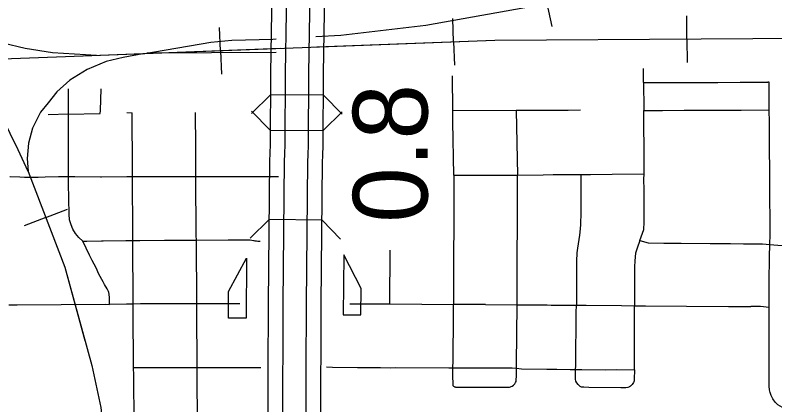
# Model space of a CAD drawing. Extents: x -19 to 366, y -4 to 359.
# Drawn here: x 155.444 to 156.258, y 192.207 to 192.625 of the extents above; entities that cross this region are included whole.
import ezdxf

# ---------------------------------------------------------------- set-up
doc = ezdxf.new("R2010")
doc.units = 0
for name, color, linetype in [('Level 19', 7, 'Continuous'), ('Level 33', 7, 'Continuous'), ('Level 39', 7, 'Continuous'), ('Level 40', 7, 'Continuous'), ('Level 42', 7, 'Continuous'), ('Level 48', 7, 'Continuous'), ('Level 60', 7, 'Continuous')]:
    doc.layers.add(name, color=color, linetype=linetype)

msp = doc.modelspace()

# ---------------------------------------------------------------- linework, layer by layer
at = {"layer": 'Level 19'}
for p, q in [((155.71526, 192.31558), (155.71526, 192.31549)), ((155.75598, 192.31519), (155.75598, 192.31523))]:
    msp.add_line(p, q, dxfattribs=at)
for points in [[(155.71876, 192.68007), (155.71876, 192.67778), (155.71864, 192.62811), (155.71784, 192.56295), (155.71734, 192.48717), (155.71701, 192.47623), (155.71672, 192.46904), (155.71526, 192.31558)], [(155.73136, 192.31543), (155.73282, 192.46865), (155.73309, 192.47566), (155.73344, 192.48687), (155.73394, 192.5628), (155.73474, 192.62799), (155.73486, 192.67776), (155.73486, 192.68006)], [(155.75948, 192.68004), (155.75948, 192.67772), (155.75936, 192.62781), (155.75856, 192.56257), (155.75806, 192.48641), (155.7577, 192.4748), (155.75744, 192.46805), (155.75598, 192.31519)], [(155.77208, 192.31504), (155.77353, 192.46765), (155.77379, 192.47424), (155.77416, 192.48611), (155.77466, 192.56242), (155.77545, 192.62769), (155.77558, 192.67769), (155.77558, 192.68003)], [(155.71526, 192.31549), (155.71519, 192.30331), (155.7152, 192.30304), (155.71503, 192.256), (155.71494, 192.2439), (155.71475, 192.21698), (155.71461, 192.14273), (155.71367, 192.10534), (155.71309, 192.04321)], [(155.72919, 192.04306), (155.72977, 192.10506), (155.73071, 192.14251), (155.73085, 192.21691), (155.73104, 192.24379), (155.73113, 192.25591), (155.73129, 192.30325), (155.73129, 192.3035), (155.73136, 192.31539)], [(155.75598, 192.31523), (155.75591, 192.30379), (155.75592, 192.30357), (155.75575, 192.25578), (155.75566, 192.24361), (155.75547, 192.2168), (155.75533, 192.14218), (155.75439, 192.10464), (155.75381, 192.04283)], [(155.76991, 192.04268), (155.77048, 192.10436), (155.77143, 192.14196), (155.77157, 192.21673), (155.77176, 192.2435), (155.77185, 192.25569), (155.77202, 192.30378), (155.77201, 192.30398), (155.77208, 192.31513)]]:
    msp.add_lwpolyline(points, dxfattribs=at)
at = {"layer": 'Level 33'}
for points in [[(156.11743, 192.55263), (156.11739, 192.55884), (156.11736, 192.56774)], [(155.9131, 192.5223), (155.91268, 192.55994)], [(156.11743, 192.55263), (156.14204, 192.55268), (156.16247, 192.5528), (156.1848, 192.55289), (156.19702, 192.55295), (156.22089, 192.5531), (156.25066, 192.55326)], [(156.11743, 192.55263), (156.11748, 192.54548), (156.11764, 192.5313), (156.11769, 192.52265)], [(156.25224, 192.52332), (156.25215, 192.52964), (156.2521, 192.55327), (156.25066, 192.55326)], [(155.5012, 192.51872), (155.50112, 192.54601)], [(155.5353, 192.51963), (155.53569, 192.52266), (155.53613, 192.54591)], [(155.5012, 192.51872), (155.47943, 192.51813)], [(155.5012, 192.51872), (155.53443, 192.51962), (155.5353, 192.51963)], [(155.50128, 192.4519), (155.50122, 192.51593), (155.5012, 192.51872)], [(155.56389, 192.52045), (155.56944, 192.52021)], [(155.56971, 192.45188), (155.56965, 192.46001), (155.56944, 192.52021)], [(155.63763, 192.45198), (155.63756, 192.45905), (155.63779, 192.48378), (155.63728, 192.52055)], [(155.98108, 192.52262), (155.9131, 192.5223)], [(155.9141, 192.45326), (155.91323, 192.51068), (155.9131, 192.5223)], [(156.05004, 192.52307), (156.03678, 192.52278), (156.02265, 192.52269), (156.00801, 192.52275), (155.98108, 192.52262)], [(155.98108, 192.52262), (155.98227, 192.45351)], [(156.11769, 192.52265), (156.13791, 192.52279), (156.16102, 192.52296), (156.17918, 192.52314), (156.20902, 192.52328), (156.22209, 192.52329), (156.25224, 192.52332)], [(156.11799, 192.45469), (156.11803, 192.47707), (156.11775, 192.51179), (156.11769, 192.52265)], [(156.25251, 192.4953), (156.25243, 192.50985), (156.25224, 192.52332)], [(156.25283, 192.3792), (156.25325, 192.38985), (156.25284, 192.44473), (156.25251, 192.4953)], [(155.9141, 192.45326), (155.9142, 192.4451), (155.9139, 192.32203), (155.91383, 192.31494)], [(155.9141, 192.45326), (155.94604, 192.45335)], [(155.94604, 192.45335), (155.97524, 192.45344), (155.98227, 192.45351)], [(155.98196, 192.31446), (155.98203, 192.32157), (155.9824, 192.44623), (155.98227, 192.45351)], [(155.98227, 192.45351), (156.01007, 192.4538), (156.0207, 192.45398), (156.04085, 192.4541), (156.05023, 192.45416)], [(156.05023, 192.45416), (156.05027, 192.44172), (156.05032, 192.43028), (156.05038, 192.41339), (156.0501, 192.40058), (156.04958, 192.39575), (156.04872, 192.389), (156.04678, 192.37523), (156.04613, 192.37018), (156.04571, 192.3613), (156.04565, 192.35291), (156.04566, 192.34325), (156.04563, 192.33464), (156.04561, 192.32187), (156.04551, 192.31401)], [(156.05023, 192.45416), (156.06067, 192.45422), (156.0838, 192.45441), (156.11799, 192.45469)], [(156.11349, 192.38347), (156.11764, 192.39519), (156.11832, 192.40321), (156.11834, 192.43821), (156.11798, 192.44885), (156.11799, 192.45469)], [(155.4385, 192.45184), (155.43878, 192.45184), (155.44905, 192.45163), (155.45403, 192.45123), (155.45908, 192.45114), (155.46438, 192.45115), (155.46857, 192.45125), (155.47637, 192.45182), (155.49048, 192.45193), (155.50128, 192.4519)], [(155.51661, 192.38284), (155.51226, 192.38665), (155.50872, 192.391), (155.50604, 192.39563), (155.50411, 192.40012), (155.50241, 192.40565), (155.50196, 192.4118), (155.5013, 192.44437), (155.50128, 192.4519)], [(155.50128, 192.4519), (155.50818, 192.45188), (155.53551, 192.45181)], [(155.53551, 192.45181), (155.53646, 192.45181), (155.56374, 192.45187), (155.56971, 192.45188)], [(155.56971, 192.45188), (155.60362, 192.45193)], [(155.57009, 192.38351), (155.57005, 192.38977), (155.56971, 192.45188)], [(155.60362, 192.45193), (155.63114, 192.45196), (155.63763, 192.45198)], [(155.63763, 192.45198), (155.67251, 192.45206)], [(155.63824, 192.38391), (155.6382, 192.38866), (155.63763, 192.45198)], [(155.67251, 192.45206), (155.69323, 192.45211), (155.70616, 192.45208)], [(155.70616, 192.45208), (155.71649, 192.45206), (155.72637, 192.4521)], [(155.51661, 192.38284), (155.52083, 192.38279), (155.53669, 192.38303)], [(155.54517, 192.31492), (155.5452, 192.31783), (155.54515, 192.32198), (155.54477, 192.32582), (155.54438, 192.32766), (155.54402, 192.32876), (155.54273, 192.33146), (155.53991, 192.33635), (155.53843, 192.3391), (155.53392, 192.34737), (155.53088, 192.35412), (155.52675, 192.36212), (155.52389, 192.36762), (155.51661, 192.38284)], [(155.53669, 192.38303), (155.53851, 192.38306), (155.5628, 192.38352), (155.57009, 192.38351)], [(155.57009, 192.38351), (155.57758, 192.38351), (155.60417, 192.38369)], [(155.57062, 192.31521), (155.57009, 192.38351)], [(155.60417, 192.38369), (155.63377, 192.3839), (155.63824, 192.38391)], [(155.63824, 192.38391), (155.67218, 192.38399)], [(155.63866, 192.31539), (155.63824, 192.38391)], [(155.67218, 192.38399), (155.69565, 192.38405), (155.69584, 192.38401), (155.69936, 192.38333), (155.69974, 192.38327), (155.70086, 192.38308), (155.70124, 192.38303), (155.70162, 192.38298), (155.70236, 192.38292), (155.70255, 192.38291), (155.70407, 192.38283), (155.70426, 192.38282), (155.70559, 192.38269), (155.70578, 192.38267), (155.70682, 192.38257)], [(156.11349, 192.38347), (156.11052, 192.37516), (156.10904, 192.36979), (156.10806, 192.36163), (156.10791, 192.35534), (156.10786, 192.34763), (156.10773, 192.33292), (156.10763, 192.32126), (156.10777, 192.3135)], [(156.11349, 192.38347), (156.12252, 192.38075), (156.13918, 192.38053), (156.15766, 192.38041), (156.18904, 192.3802), (156.21055, 192.38002), (156.22474, 192.3799), (156.2323, 192.37983)], [(155.84572, 192.31539), (155.84587, 192.37301)], [(156.2323, 192.37983), (156.23789, 192.37978), (156.24502, 192.37982), (156.25283, 192.3792)], [(156.25227, 192.3117), (156.25226, 192.3389), (156.25235, 192.36604), (156.25283, 192.3792)], [(156.25283, 192.3792), (156.26138, 192.37852), (156.2737, 192.3782), (156.27996, 192.37797)], [(155.4374, 192.31453), (155.44613, 192.31458), (155.54055, 192.31498), (155.54517, 192.31492)], [(155.57062, 192.31521), (155.56352, 192.31508), (155.54517, 192.31492)], [(155.60427, 192.31537), (155.57843, 192.31536), (155.57062, 192.31521)], [(155.57102, 192.24712), (155.57066, 192.3083), (155.57062, 192.31521)], [(155.63866, 192.31539), (155.63179, 192.31537), (155.60427, 192.31537)], [(155.67304, 192.31547), (155.66719, 192.31548), (155.63866, 192.31539)], [(155.63925, 192.24723), (155.6387, 192.30852), (155.63866, 192.31539)], [(155.68475, 192.31547), (155.67304, 192.31547)], [(155.80291, 192.31563), (155.83658, 192.31545), (155.84572, 192.31539)], [(155.84572, 192.31539), (155.87991, 192.31516)], [(155.87991, 192.31516), (155.91383, 192.31494)], [(155.91321, 192.24692), (155.91329, 192.24897), (155.91331, 192.25223), (155.91375, 192.30554), (155.91383, 192.31494)], [(155.94803, 192.3147), (155.9219, 192.31488), (155.91383, 192.31494)], [(155.94803, 192.3147), (155.98196, 192.31446)], [(155.98131, 192.24639), (155.98137, 192.25101), (155.98196, 192.31446)], [(155.98196, 192.31446), (155.99145, 192.3144), (156.01325, 192.31426)], [(156.01325, 192.31426), (156.01424, 192.31425), (156.01858, 192.31421), (156.03642, 192.31402), (156.04551, 192.31401)], [(156.04473, 192.24509), (156.04477, 192.24916), (156.0448, 192.25291), (156.04494, 192.26663), (156.04525, 192.28952), (156.04541, 192.30625), (156.04551, 192.31401)], [(156.04551, 192.31401), (156.05596, 192.314), (156.09393, 192.31374), (156.10777, 192.3135)], [(156.10764, 192.24476), (156.1077, 192.25159), (156.1077, 192.25479), (156.10771, 192.26236), (156.10776, 192.27428), (156.10782, 192.28547), (156.10783, 192.29246), (156.10787, 192.30621), (156.10777, 192.3135)], [(156.10777, 192.3135), (156.11971, 192.31329), (156.16365, 192.31301), (156.20859, 192.31276), (156.23263, 192.31259)], [(156.25227, 192.3117), (156.24267, 192.31252), (156.23263, 192.31259)], [(156.31818, 192.16113), (156.31761, 192.16207), (156.31431, 192.16688), (156.30947, 192.17277), (156.30016, 192.18244), (156.29508, 192.18685), (156.29168, 192.18951), (156.28511, 192.19399), (156.27678, 192.19858), (156.26907, 192.20277), (156.26159, 192.20736), (156.25865, 192.21007), (156.25599, 192.2135), (156.25413, 192.21709), (156.25305, 192.22048), (156.25245, 192.22337), (156.25215, 192.22708), (156.25214, 192.23281), (156.25213, 192.24256), (156.25214, 192.25911), (156.25215, 192.26011), (156.25221, 192.27571), (156.25227, 192.30202), (156.25227, 192.3117)], [(155.57157, 192.17889), (155.57154, 192.18714), (155.57108, 192.23873), (155.57102, 192.24712)], [(155.57102, 192.24712), (155.57656, 192.24711), (155.60522, 192.24712)], [(155.60522, 192.24712), (155.63362, 192.24713), (155.63925, 192.24723)], [(155.63925, 192.24723), (155.64604, 192.24734), (155.67366, 192.24723)], [(155.6397, 192.1792), (155.63966, 192.18616), (155.6393, 192.24077), (155.63925, 192.24723)], [(155.67366, 192.24723), (155.70737, 192.24709)], [(155.77766, 192.24781), (155.78413, 192.24761), (155.811, 192.2474)], [(155.811, 192.2474), (155.83554, 192.24721), (155.84649, 192.24697)], [(155.84649, 192.24697), (155.85217, 192.24714), (155.90871, 192.24693), (155.91321, 192.24692)], [(155.91336, 192.22747), (155.91317, 192.24009), (155.91321, 192.24692)], [(155.91321, 192.24692), (155.94755, 192.24687)], [(155.91336, 192.22747), (155.91385, 192.22718), (155.91401, 192.22708), (155.9145, 192.22678), (155.91483, 192.22661), (155.91517, 192.22647), (155.91553, 192.22636), (155.91591, 192.22628), (155.91646, 192.22617), (155.91665, 192.22614), (155.91722, 192.22604), (155.91741, 192.226), (155.97264, 192.22599), (155.97398, 192.22616), (155.9749, 192.22642), (155.97577, 192.22671), (155.97686, 192.22731), (155.97807, 192.22824), (155.97942, 192.22965), (155.98044, 192.23126), (155.98086, 192.23235), (155.98098, 192.23313), (155.98123, 192.23891), (155.98131, 192.24639)], [(155.94755, 192.24687), (155.97673, 192.24682), (155.98131, 192.24639)], [(155.98131, 192.24639), (155.9868, 192.24587), (156.01398, 192.24536)], [(156.01398, 192.24536), (156.0163, 192.24546), (156.02464, 192.24534), (156.03888, 192.24503), (156.04473, 192.24509)], [(156.10764, 192.24476), (156.10756, 192.23477), (156.10733, 192.23304), (156.10708, 192.23181), (156.10677, 192.23124), (156.1061, 192.23001), (156.10537, 192.22894), (156.10466, 192.22824), (156.10364, 192.22736), (156.10231, 192.22658), (156.10056, 192.2259), (156.09846, 192.22558), (156.09732, 192.2255), (156.09315, 192.2256), (156.05885, 192.22596), (156.05366, 192.22601), (156.05243, 192.22605), (156.05112, 192.22625), (156.04968, 192.227), (156.04856, 192.2278), (156.04735, 192.2289), (156.04584, 192.23083), (156.04503, 192.23259), (156.04469, 192.23468), (156.04468, 192.2398), (156.04473, 192.24509)], [(156.04473, 192.24509), (156.05136, 192.24515), (156.07676, 192.24489), (156.08874, 192.24496), (156.10764, 192.24476)]]:
    msp.add_lwpolyline(points, dxfattribs=at)
at = {"layer": 'Level 39'}
for p, q in [((155.71769, 192.53959), (155.69747, 192.51964)), ((155.7745, 192.53922), (155.71769, 192.53959)), ((155.7745, 192.53922), (155.79446, 192.519)), ((155.71744, 192.50177), (155.69748, 192.52199)), ((155.77426, 192.5014), (155.79447, 192.52135)), ((155.71744, 192.50177), (155.77426, 192.5014)), ((155.71612, 192.40579), (155.69584, 192.38589)), ((155.77294, 192.40525), (155.71612, 192.40579)), ((155.77294, 192.40525), (155.79283, 192.38497))]:
    msp.add_line(p, q, dxfattribs=at)
at = {"layer": 'Level 40'}
for p, q in [((156.01371, 192.63736), (156.01912, 192.61296)), ((156.16394, 192.59926), (156.16378, 192.62426)), ((155.91397, 192.59626), (155.91302, 192.62125)), ((155.66416, 192.58669), (155.6632, 192.61168)), ((155.91397, 192.59626), (155.91493, 192.57128)), ((156.16394, 192.59926), (156.1641, 192.57426)), ((155.66416, 192.58669), (155.66511, 192.56171)), ((155.47691, 192.40805), (155.50024, 192.41702)), ((155.47691, 192.40805), (155.45357, 192.39908))]:
    msp.add_line(p, q, dxfattribs=at)
for points in [[(157.50405, 193.18879), (157.32155, 193.10489), (157.30252, 193.09502), (157.2694, 193.07104), (157.22923, 193.04073), (157.13058, 192.97304), (156.9974, 192.88843), (156.77684, 192.75095), (156.68101, 192.6882), (156.64225, 192.66493), (156.60349, 192.64519), (156.56333, 192.62827), (156.52105, 192.61628), (156.47947, 192.60712), (156.44494, 192.60359), (156.40055, 192.60077), (155.95802, 192.59795), (155.49788, 192.58032), (155.34285, 192.57468), (155.28154, 192.57116), (155.24561, 192.56622), (155.20051, 192.55635)], [(157.50405, 193.18879), (157.32155, 193.10489), (157.30252, 193.09502), (157.2694, 193.07104), (157.22923, 193.04073), (157.13058, 192.97304), (156.9974, 192.88843), (156.77684, 192.75095), (156.68101, 192.6882), (156.64225, 192.66493), (156.60349, 192.64519), (156.56333, 192.62827), (156.52105, 192.61628), (156.47947, 192.60712), (156.44494, 192.60359), (156.40055, 192.60077), (155.95802, 192.59795), (155.76737, 192.59065)], [(155.53116, 192.5816), (155.48414, 192.58472), (155.45488, 192.58908), (155.43092, 192.59499), (155.41256, 192.60527), (155.39669, 192.61928), (155.38517, 192.63392), (155.3721, 192.6554), (155.35932, 192.68647)], [(155.76643, 192.60203), (155.79305, 192.60354), (155.88431, 192.61418), (156.01043, 192.63664), (156.05975, 192.64757), (156.20802, 192.67269), (156.22574, 192.67417), (156.25646, 192.67446), (156.28895, 192.67476)], [(155.76643, 192.60203), (155.79305, 192.60354), (155.88431, 192.61418), (156.01043, 192.63664), (156.05975, 192.64757), (156.20802, 192.67269), (156.22574, 192.67417), (156.25646, 192.67446), (156.28895, 192.67476)], [(155.58104, 192.58351), (155.65393, 192.59586), (155.67638, 192.59822), (155.72009, 192.5994), (155.72374, 192.59961)], [(155.72846, 192.58916), (155.49788, 192.58032), (155.34285, 192.57468), (155.28154, 192.57116), (155.24561, 192.56622), (155.20051, 192.55635), (155.17373, 192.5493), (155.14836, 192.53943), (155.11736, 192.52533), (155.08494, 192.50559), (154.99898, 192.44002), (154.92287, 192.37938), (154.89468, 192.354), (154.87143, 192.32439), (154.84395, 192.28491), (154.78687, 192.18549), (154.71077, 192.03884), (154.58745, 191.80476), (154.55504, 191.75682), (154.54391, 191.74569)], [(155.58104, 192.58351), (155.55984, 192.57973), (155.54156, 192.5754), (155.52137, 192.56674), (155.50261, 192.55519), (155.48867, 192.54268), (155.47953, 192.53113), (155.47136, 192.52103), (155.4627, 192.50371), (155.45837, 192.48783), (155.45693, 192.47147), (155.45789, 192.45752), (155.49732, 192.35493), (155.52618, 192.24956), (155.53579, 192.20433), (155.53964, 192.16728), (155.5406, 192.09299), (155.53964, 191.91866), (155.54012, 191.80511)], [(155.58104, 192.58351), (155.55984, 192.57973), (155.54156, 192.5754), (155.52137, 192.56674), (155.50261, 192.55519), (155.48867, 192.54268), (155.47953, 192.53113), (155.47136, 192.52103), (155.4627, 192.50371), (155.45837, 192.48783), (155.45693, 192.47147), (155.45789, 192.45752), (155.49732, 192.35493), (155.51885, 192.27632)], [(155.72369, 192.5848), (155.58518, 192.58421)], [(155.45789, 192.45752), (155.44731, 192.48061), (155.43, 192.51574), (155.41605, 192.53354), (155.40066, 192.54653), (155.38095, 192.55856), (155.3646, 192.56529), (155.34777, 192.56914), (155.3295, 192.57392)]]:
    msp.add_lwpolyline(points, dxfattribs=at)
at = {"layer": 'Level 42'}
for p, q in [((155.67274, 192.32865), (155.69191, 192.36432)), ((155.69191, 192.36432), (155.69149, 192.30011)), ((155.79617, 192.368), (155.79568, 192.30379)), ((155.81483, 192.33206), (155.79617, 192.368)), ((155.81461, 192.30365), (155.81483, 192.33206)), ((155.67255, 192.30024), (155.67274, 192.32865)), ((155.69149, 192.30011), (155.67255, 192.30024)), ((155.79568, 192.30379), (155.81461, 192.30365))]:
    msp.add_line(p, q, dxfattribs=at)
at = {"layer": 'Level 60'}
for points in [[(156.50946, 189.3937), (156.44759, 191.65634), (156.2114, 200.27623), (155.97446, 208.89626), (155.73678, 217.51643), (155.49836, 226.13674), (155.2592, 234.75719), (155.01929, 243.37778), (154.77865, 251.9985), (154.53727, 260.61937), (154.29515, 269.24038), (154.0523, 277.86152), (153.80871, 286.48281), (153.56438, 295.10424), (153.31933, 303.72581), (153.07354, 312.34752), (152.82702, 320.96938), (152.57978, 329.59137), (152.3318, 338.21351), (152.0831, 346.83579)], [(0, 189.51617), (7.11214, 189.52059), (14.22427, 189.53386), (21.33637, 189.55597), (28.44845, 189.58693), (35.56048, 189.62672), (42.67245, 189.67537), (49.78436, 189.73285), (56.89619, 189.79918), (64.00793, 189.87436), (71.11958, 189.95838), (78.23111, 190.05124), (85.34253, 190.15294), (92.45381, 190.26349), (99.56495, 190.38288), (106.67593, 190.51112), (113.78675, 190.6482), (120.89739, 190.79412), (128.00785, 190.94888), (135.11811, 191.11248), (142.22816, 191.28493), (149.33799, 191.46621), (156.44759, 191.65634), (163.55694, 191.85531), (170.66605, 192.06312), (177.77489, 192.27977), (184.88345, 192.50526), (191.99173, 192.73959), (199.09971, 192.98276), (206.20739, 193.23477), (213.31474, 193.49561), (220.42177, 193.7653), (227.52845, 194.04382), (234.63479, 194.33118), (241.74076, 194.62738), (248.84635, 194.93241), (255.95157, 195.24628), (263.05638, 195.56898), (270.16079, 195.90052), (277.26478, 196.24089), (284.36834, 196.5901), (291.47147, 196.94814), (298.57414, 197.31501), (305.67635, 197.69072), (312.77809, 198.07525), (319.87934, 198.46862), (326.9801, 198.87082), (334.08035, 199.28185), (341.18009, 199.7017)]]:
    msp.add_spline(points, degree=3, dxfattribs=at)

# ---------------------------------------------------------------- texts
at = {"layer": 'Level 48'}
msp.add_text('0.8', height=0.08, rotation=90.02757, dxfattribs=at).set_placement((155.88605, 192.40243))

doc.saveas('drawing.dxf')
